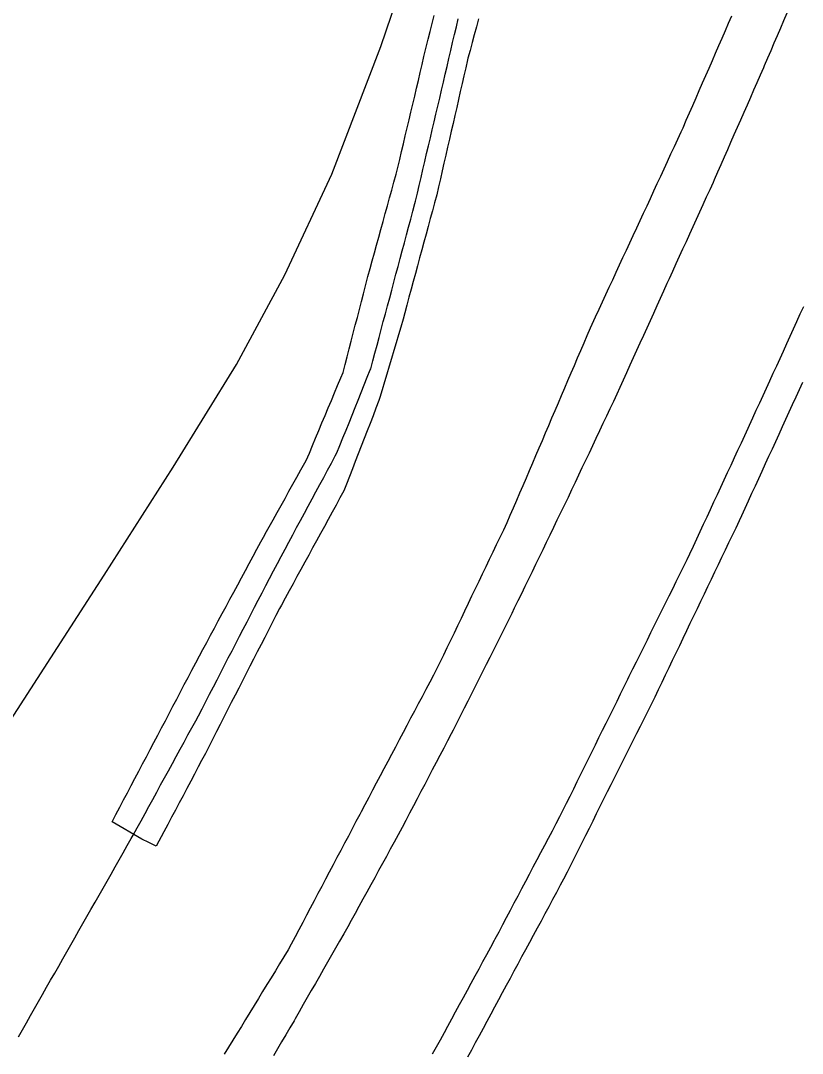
# Model space of a CAD drawing. Extents: x 1901471 to 1963503, y 756461 to 799997.
# Drawn here: x 1928742 to 1928838, y 772942.8 to 773069.5 of the extents above; entities that cross this region are included whole.
import ezdxf

# ---------------------------------------------------------------- set-up
doc = ezdxf.new("R2010")
doc.units = 0
for name, color, linetype in [('RD_EX_DR_ErosCtrl', 7, 'Continuous'), ('RD_EX_Fence_Other', 7, 'Continuous'), ('RD_EX_H2O', 7, 'Continuous'), ('RD_EX_Road', 7, 'Continuous'), ('RD_HC_Cl', 7, 'Continuous')]:
    doc.layers.add(name, color=color, linetype=linetype)

msp = doc.modelspace()

# ---------------------------------------------------------------- linework, layer by layer
at = {"layer": 'RD_EX_DR_ErosCtrl'}
msp.add_lwpolyline([(1928798.23, 773069.72), (1928797.97, 773068.76), (1928797.71, 773067.79), (1928797.45, 773066.82), (1928797.19, 773065.86), (1928796.93, 773064.89), (1928796.88, 773064.71), (1928796.66, 773063.74), (1928796.44, 773062.76), (1928796.21, 773061.79), (1928795.99, 773060.81), (1928795.77, 773059.84), (1928795.55, 773058.86), (1928795.32, 773057.89), (1928795.1, 773056.91), (1928794.88, 773055.94), (1928794.65, 773054.97), (1928794.43, 773053.99), (1928794.21, 773053.02), (1928793.98, 773052.04), (1928793.76, 773051.07), (1928793.54, 773050.09), (1928793.31, 773049.12), (1928793.09, 773048.13), (1928792.83, 773047.17), (1928792.57, 773046.2), (1928792.31, 773045.24), (1928792.04, 773044.27), (1928791.78, 773043.31), (1928791.52, 773042.34), (1928791.26, 773041.38), (1928791, 773040.41), (1928790.74, 773039.45), (1928790.48, 773038.48), (1928790.21, 773037.52), (1928789.95, 773036.55), (1928789.69, 773035.59), (1928789.43, 773034.62), (1928789.17, 773033.66), (1928788.96, 773032.87), (1928788.96, 773032.87), (1928788.67, 773031.91), (1928788.39, 773030.95), (1928788.1, 773029.99), (1928787.82, 773029.03), (1928787.54, 773028.07), (1928787.25, 773027.12), (1928786.97, 773026.16), (1928786.68, 773025.2), (1928786.4, 773024.24), (1928786.12, 773023.28), (1928786, 773022.9), (1928785.64, 773021.96), (1928785.28, 773021.03), (1928784.91, 773020.1), (1928784.55, 773019.17), (1928784.19, 773018.24), (1928783.82, 773017.31), (1928783.46, 773016.37), (1928783.1, 773015.44), (1928782.74, 773014.51), (1928782.37, 773013.58), (1928782.01, 773012.65), (1928781.69, 773011.84), (1928781.22, 773010.96), (1928780.74, 773010.08), (1928780.26, 773009.21), (1928779.78, 773008.33), (1928779.3, 773007.45), (1928778.82, 773006.58), (1928778.34, 773005.7), (1928777.86, 773004.82), (1928777.38, 773003.94), (1928776.9, 773003.07), (1928776.42, 773002.19), (1928775.94, 773001.31), (1928775.46, 773000.43), (1928774.98, 772999.56), (1928774.5, 772998.68), (1928774.02, 772997.8), (1928773.81, 772997.41), (1928773.35, 772996.52), (1928772.9, 772995.63), (1928772.44, 772994.74), (1928771.98, 772993.85), (1928771.53, 772992.96), (1928771.07, 772992.08), (1928770.62, 772991.19), (1928770.16, 772990.3), (1928769.7, 772989.41), (1928769.25, 772988.52), (1928768.79, 772987.63), (1928768.34, 772986.74), (1928767.88, 772985.85), (1928767.42, 772984.96), (1928766.97, 772984.07), (1928766.51, 772983.18), (1928766.06, 772982.29), (1928765.6, 772981.4), (1928765.14, 772980.51), (1928764.69, 772979.62), (1928764.23, 772978.73), (1928763.83, 772977.95), (1928763.36, 772977.07), (1928762.89, 772976.19), (1928762.89, 772976.19), (1928762.42, 772975.31), (1928761.95, 772974.42), (1928761.48, 772973.54), (1928761.01, 772972.66), (1928760.54, 772971.78), (1928760.07, 772970.89), (1928759.6, 772970.01), (1928758.67, 772968.25), (1928757.77, 772968.68), (1928756.88, 772969.1), (1928753.26, 772971.24), (1928753.72, 772972.13), (1928754.19, 772973.01), (1928754.66, 772973.9), (1928755.12, 772974.78), (1928755.59, 772975.67), (1928756.05, 772976.55), (1928756.52, 772977.44), (1928756.99, 772978.32), (1928757.45, 772979.21), (1928757.92, 772980.09), (1928758.38, 772980.97), (1928758.85, 772981.86), (1928759.32, 772982.74), (1928759.78, 772983.63), (1928760.25, 772984.51), (1928760.71, 772985.4), (1928761.18, 772986.28), (1928761.65, 772987.17), (1928762.11, 772988.05), (1928762.58, 772988.94), (1928763.04, 772989.82), (1928763.51, 772990.71), (1928763.98, 772991.59), (1928764.38, 772992.36), (1928764.86, 772993.24), (1928765.33, 772994.12), (1928765.81, 772995), (1928766.28, 772995.88), (1928766.76, 772996.76), (1928767.23, 772997.64), (1928767.71, 772998.52), (1928768.18, 772999.4), (1928768.66, 773000.28), (1928769.13, 773001.16), (1928769.61, 773002.04), (1928770.08, 773002.92), (1928770.56, 773003.8), (1928771.03, 773004.68), (1928771.51, 773005.56), (1928771.98, 773006.44), (1928772.04, 773006.54), (1928772.53, 773007.41), (1928773.01, 773008.28), (1928773.5, 773009.16), (1928773.99, 773010.03), (1928774.48, 773010.9), (1928774.96, 773011.77), (1928775.45, 773012.65), (1928775.94, 773013.52), (1928776.43, 773014.39), (1928776.92, 773015.27), (1928777.07, 773015.55), (1928777.46, 773016.47), (1928777.46, 773016.47), (1928777.84, 773017.39), (1928778.23, 773018.31), (1928778.62, 773019.24), (1928779, 773020.16), (1928779.39, 773021.08), (1928779.77, 773022), (1928780.16, 773022.93), (1928780.55, 773023.85), (1928780.93, 773024.77), (1928781.32, 773025.69), (1928781.59, 773026.34), (1928781.84, 773027.31), (1928782.09, 773028.27), (1928782.34, 773029.24), (1928782.59, 773030.21), (1928782.85, 773031.18), (1928783.1, 773032.14), (1928783.35, 773033.11), (1928783.6, 773034.08), (1928783.85, 773035.05), (1928784.1, 773036.01), (1928784.35, 773036.98), (1928784.61, 773037.95), (1928784.65, 773038.13), (1928784.92, 773039.09), (1928785.18, 773040.05), (1928785.45, 773041.02), (1928785.71, 773041.98), (1928785.98, 773042.94), (1928786.24, 773043.91), (1928786.51, 773044.87), (1928786.77, 773045.84), (1928787.04, 773046.8), (1928787.3, 773047.76), (1928787.57, 773048.73), (1928787.83, 773049.69), (1928788.1, 773050.66), (1928788.33, 773051.49), (1928788.56, 773052.46), (1928788.78, 773053.44), (1928789.01, 773054.41), (1928789.24, 773055.38), (1928789.47, 773056.35), (1928789.7, 773057.33), (1928789.93, 773058.3), (1928790.16, 773059.27), (1928790.39, 773060.25), (1928790.62, 773061.22), (1928790.85, 773062.19), (1928791.08, 773063.16), (1928791.3, 773064.14), (1928791.53, 773065.11), (1928791.76, 773066.08), (1928791.8, 773066.26), (1928792.05, 773067.23), (1928792.3, 773068.2), (1928792.54, 773069.17), (1928792.79, 773070.14)], dxfattribs=at)
at = {"layer": 'RD_EX_Fence_Other'}
msp.add_lwpolyline([(1928627.01, 772852.43), (1928645.03, 772869.57), (1928659.52, 772883.68), (1928673.32, 772897.7), (1928685.57, 772910.53), (1928697.02, 772923.18), (1928707.27, 772935.71), (1928717.97, 772949.95), (1928730.51, 772967.83), (1928740.8, 772983.73), (1928752.28, 773001.5), (1928760.73, 773014.75), (1928768.51, 773027.31), (1928774.45, 773038.34), (1928780.23, 773050.68), (1928786.25, 773066.35), (1928790.87, 773079.94), (1928798.3, 773102.84), (1928805.24, 773124.02), (1928812.59, 773145.01), (1928820.01, 773165.26), (1928828.56, 773190.64), (1928836.34, 773213.4)], dxfattribs=at)
at = {"layer": 'RD_EX_H2O'}
msp.add_lwpolyline([(1928741.74, 772944.84), (1928742.24, 772945.71), (1928742.73, 772946.58), (1928743.23, 772947.45), (1928743.72, 772948.32), (1928744.22, 772949.19), (1928744.71, 772950.05), (1928745.21, 772950.92), (1928745.7, 772951.79), (1928746.2, 772952.66), (1928746.69, 772953.53), (1928747.19, 772954.4), (1928747.68, 772955.27), (1928748.18, 772956.13), (1928748.67, 772957), (1928749.17, 772957.87), (1928749.66, 772958.74), (1928750.16, 772959.61), (1928750.65, 772960.48), (1928751.15, 772961.35), (1928751.64, 772962.22), (1928752.14, 772963.08), (1928752.63, 772963.95), (1928753.13, 772964.82), (1928753.62, 772965.69), (1928754.12, 772966.56), (1928754.61, 772967.43), (1928755.11, 772968.3), (1928755.6, 772969.16), (1928755.85, 772969.59), (1928756.33, 772970.47), (1928756.81, 772971.35), (1928757.29, 772972.23), (1928757.77, 772973.1), (1928758.24, 772973.98), (1928758.72, 772974.86), (1928759.2, 772975.74), (1928759.68, 772976.61), (1928760.16, 772977.49), (1928760.64, 772978.37), (1928761.12, 772979.25), (1928761.6, 772980.12), (1928762.08, 772981), (1928762.56, 772981.88), (1928763.04, 772982.76), (1928763.52, 772983.63), (1928763.84, 772984.21), (1928764.3, 772985.1), (1928764.76, 772985.99), (1928765.22, 772986.88), (1928765.68, 772987.77), (1928766.13, 772988.66), (1928766.59, 772989.54), (1928767.05, 772990.43), (1928767.51, 772991.32), (1928767.97, 772992.21), (1928768.43, 772993.1), (1928768.89, 772993.98), (1928769.35, 772994.87), (1928769.81, 772995.76), (1928770.27, 772996.65), (1928770.73, 772997.54), (1928771.19, 772998.43), (1928771.65, 772999.31), (1928772.11, 773000.2), (1928772.57, 773001.09), (1928773.05, 773002.03), (1928773.53, 773002.91), (1928774, 773003.79), (1928774.47, 773004.67), (1928774.95, 773005.55), (1928775.42, 773006.43), (1928775.9, 773007.31), (1928776.37, 773008.19), (1928776.85, 773009.07), (1928777.32, 773009.95), (1928777.8, 773010.83), (1928778.27, 773011.71), (1928778.74, 773012.59), (1928779.22, 773013.47), (1928779.69, 773014.35), (1928780.17, 773015.23), (1928780.64, 773016.11), (1928780.84, 773016.48), (1928781.21, 773017.41), (1928781.58, 773018.33), (1928781.96, 773019.26), (1928782.33, 773020.19), (1928782.7, 773021.12), (1928783.08, 773022.04), (1928783.45, 773022.97), (1928783.82, 773023.9), (1928784.2, 773024.83), (1928784.57, 773025.76), (1928784.57, 773025.76), (1928784.94, 773026.68), (1928784.99, 773026.8), (1928785.25, 773027.77), (1928785.51, 773028.73), (1928785.77, 773029.7), (1928786.03, 773030.66), (1928786.28, 773031.63), (1928786.54, 773032.6), (1928786.8, 773033.56), (1928787.06, 773034.53), (1928787.32, 773035.49), (1928787.58, 773036.46), (1928787.83, 773037.42), (1928788.09, 773038.39), (1928788.35, 773039.36), (1928788.61, 773040.32), (1928788.87, 773041.29), (1928789.13, 773042.25), (1928789.39, 773043.22), (1928789.64, 773044.18), (1928789.9, 773045.15), (1928790.16, 773046.12), (1928790.42, 773047.08), (1928790.49, 773047.35), (1928790.72, 773048.33), (1928790.95, 773049.3), (1928791.18, 773050.27), (1928791.4, 773051.25), (1928791.63, 773052.22), (1928791.86, 773053.2), (1928792.09, 773054.17), (1928792.32, 773055.14), (1928792.54, 773056.12), (1928792.77, 773057.09), (1928793, 773058.06), (1928793.23, 773059.04), (1928793.46, 773060.01), (1928793.68, 773060.98), (1928793.91, 773061.96), (1928794.14, 773062.93), (1928794.37, 773063.9), (1928794.59, 773064.88), (1928794.82, 773065.85), (1928795.05, 773066.82), (1928795.28, 773067.8), (1928795.51, 773068.77), (1928795.73, 773069.74)], dxfattribs=at)
at = {"layer": 'RD_EX_Road'}
for points in [[(1928829.29, 773070.08), (1928828.89, 773069.16), (1928828.49, 773068.25), (1928828.09, 773067.33), (1928827.69, 773066.41), (1928827.29, 773065.5), (1928826.89, 773064.58), (1928826.49, 773063.66), (1928826.09, 773062.75), (1928825.69, 773061.83), (1928825.29, 773060.92), (1928824.89, 773060), (1928824.49, 773059.08), (1928824.09, 773058.17), (1928823.69, 773057.25), (1928823.29, 773056.33), (1928823.07, 773055.84), (1928822.65, 773054.93), (1928822.23, 773054.02), (1928821.81, 773053.12), (1928821.39, 773052.21), (1928820.97, 773051.3), (1928820.55, 773050.39), (1928820.13, 773049.49), (1928819.71, 773048.58), (1928819.29, 773047.67), (1928818.87, 773046.76), (1928818.45, 773045.86), (1928818.03, 773044.95), (1928817.61, 773044.04), (1928817.19, 773043.13), (1928816.76, 773042.23), (1928816.34, 773041.32), (1928815.92, 773040.41), (1928815.5, 773039.51), (1928815.08, 773038.6), (1928814.66, 773037.69), (1928814.24, 773036.78), (1928813.82, 773035.88), (1928813.4, 773034.97), (1928812.98, 773034.06), (1928812.56, 773033.15), (1928812.14, 773032.25), (1928811.92, 773031.77), (1928811.53, 773030.85), (1928811.14, 773029.93), (1928810.74, 773029.01), (1928810.35, 773028.09), (1928809.96, 773027.17), (1928809.56, 773026.26), (1928809.17, 773025.34), (1928808.78, 773024.42), (1928808.38, 773023.5), (1928807.99, 773022.58), (1928807.6, 773021.66), (1928807.2, 773020.74), (1928806.81, 773019.82), (1928806.42, 773018.9), (1928806.02, 773017.98), (1928805.63, 773017.06), (1928805.24, 773016.14), (1928804.84, 773015.22), (1928804.45, 773014.3), (1928804.06, 773013.38), (1928803.66, 773012.46), (1928803.27, 773011.54), (1928802.88, 773010.63), (1928802.48, 773009.71), (1928802.09, 773008.79), (1928801.71, 773007.9), (1928801.28, 773007), (1928800.84, 773006.1), (1928800.41, 773005.2), (1928799.98, 773004.3), (1928799.55, 773003.39), (1928799.11, 773002.49), (1928798.68, 773001.59), (1928798.25, 773000.69), (1928797.82, 772999.79), (1928797.38, 772998.89), (1928796.95, 772997.99), (1928796.52, 772997.08), (1928796.09, 772996.18), (1928795.65, 772995.28), (1928795.22, 772994.38), (1928794.79, 772993.48), (1928794.35, 772992.58), (1928793.92, 772991.67), (1928793.49, 772990.77), (1928793.17, 772990.11), (1928792.7, 772989.22), (1928792.23, 772988.34), (1928791.77, 772987.46), (1928791.3, 772986.57), (1928790.83, 772985.69), (1928790.36, 772984.81), (1928789.89, 772983.92), (1928789.43, 772983.04), (1928788.96, 772982.16), (1928788.49, 772981.27), (1928788.02, 772980.39), (1928787.56, 772979.5), (1928787.09, 772978.62), (1928786.62, 772977.74), (1928786.15, 772976.85), (1928785.68, 772975.97), (1928785.22, 772975.09), (1928784.75, 772974.2), (1928784.28, 772973.32), (1928783.81, 772972.44), (1928783.65, 772972.13), (1928783.18, 772971.25), (1928782.72, 772970.36), (1928782.25, 772969.48), (1928781.78, 772968.6), (1928781.31, 772967.71), (1928780.85, 772966.83), (1928780.38, 772965.94), (1928779.91, 772965.06), (1928779.44, 772964.18), (1928778.98, 772963.29), (1928778.51, 772962.41), (1928778.04, 772961.52), (1928777.57, 772960.64), (1928777.11, 772959.76), (1928776.64, 772958.87), (1928776.17, 772957.99), (1928775.7, 772957.11), (1928775.24, 772956.22), (1928774.86, 772955.51), (1928774.34, 772954.66), (1928773.81, 772953.8), (1928773.29, 772952.95), (1928772.77, 772952.1), (1928772.24, 772951.25), (1928771.72, 772950.4), (1928771.2, 772949.54), (1928770.68, 772948.69), (1928770.15, 772947.84), (1928769.63, 772946.99), (1928769.11, 772946.13), (1928768.58, 772945.28), (1928768.06, 772944.43), (1928767.54, 772943.58), (1928767.02, 772942.72)], [(1928836.07, 773070.42), (1928835.67, 773069.5), (1928835.28, 773068.58), (1928834.89, 773067.66), (1928834.49, 773066.74), (1928834.1, 773065.82), (1928833.71, 773064.9), (1928833.31, 773063.98), (1928833.21, 773063.73), (1928832.8, 773062.82), (1928832.4, 773061.9), (1928832, 773060.98), (1928831.6, 773060.07), (1928831.2, 773059.15), (1928830.79, 773058.24), (1928830.39, 773057.32), (1928829.99, 773056.41), (1928829.59, 773055.49), (1928829.18, 773054.58), (1928828.78, 773053.66), (1928828.38, 773052.75), (1928827.98, 773051.83), (1928827.57, 773050.91), (1928827.17, 773050), (1928827.02, 773049.66), (1928826.61, 773048.75), (1928826.19, 773047.84), (1928825.78, 773046.93), (1928825.36, 773046.02), (1928824.94, 773045.12), (1928824.53, 773044.21), (1928824.11, 773043.3), (1928823.7, 773042.39), (1928823.28, 773041.48), (1928822.87, 773040.57), (1928822.45, 773039.66), (1928822.03, 773038.75), (1928821.62, 773037.84), (1928821.35, 773037.25), (1928820.93, 773036.34), (1928820.52, 773035.43), (1928820.11, 773034.52), (1928819.7, 773033.6), (1928819.29, 773032.69), (1928818.87, 773031.78), (1928818.46, 773030.87), (1928818.05, 773029.96), (1928817.64, 773029.05), (1928817.22, 773028.14), (1928816.81, 773027.23), (1928816.4, 773026.32), (1928815.99, 773025.41), (1928815.57, 773024.49), (1928815.21, 773023.69), (1928814.78, 773022.78), (1928814.35, 773021.88), (1928813.93, 773020.98), (1928813.5, 773020.07), (1928813.07, 773019.17), (1928812.64, 773018.26), (1928812.21, 773017.36), (1928811.79, 773016.46), (1928811.36, 773015.55), (1928810.93, 773014.65), (1928810.5, 773013.74), (1928810.08, 773012.84), (1928809.65, 773011.94), (1928809.22, 773011.03), (1928808.79, 773010.13), (1928808.74, 773010.01), (1928808.3, 773009.11), (1928807.86, 773008.21), (1928807.42, 773007.31), (1928806.99, 773006.41), (1928806.55, 773005.51), (1928806.11, 773004.61), (1928805.68, 773003.71), (1928805.24, 773002.81), (1928804.8, 773001.91), (1928804.37, 773001.01), (1928803.93, 773000.11), (1928803.49, 772999.21), (1928803.06, 772998.32), (1928802.62, 772997.42), (1928802.3, 772996.76), (1928801.85, 772995.86), (1928801.4, 772994.97), (1928800.95, 772994.08), (1928800.5, 772993.18), (1928800.05, 772992.29), (1928799.6, 772991.4), (1928799.15, 772990.51), (1928798.7, 772989.61), (1928798.25, 772988.72), (1928797.8, 772987.83), (1928797.35, 772986.93), (1928796.9, 772986.04), (1928796.45, 772985.15), (1928796, 772984.25), (1928795.55, 772983.36), (1928795.1, 772982.47), (1928794.88, 772982.02), (1928794.41, 772981.14), (1928793.95, 772980.25), (1928793.48, 772979.36), (1928793.02, 772978.48), (1928792.55, 772977.59), (1928792.09, 772976.71), (1928791.63, 772975.82), (1928791.16, 772974.94), (1928790.7, 772974.05), (1928790.23, 772973.17), (1928789.77, 772972.28), (1928789.3, 772971.4), (1928788.84, 772970.51), (1928788.37, 772969.61), (1928787.89, 772968.74), (1928787.4, 772967.86), (1928786.92, 772966.98), (1928786.44, 772966.11), (1928785.96, 772965.23), (1928785.48, 772964.35), (1928785, 772963.48), (1928784.52, 772962.6), (1928784.03, 772961.73), (1928783.55, 772960.85), (1928783.07, 772959.97), (1928782.59, 772959.1), (1928782.17, 772958.34), (1928781.68, 772957.47), (1928781.18, 772956.6), (1928780.68, 772955.73), (1928780.19, 772954.87), (1928779.69, 772954), (1928779.19, 772953.13), (1928778.7, 772952.26), (1928778.2, 772951.39), (1928777.7, 772950.53), (1928777.21, 772949.66), (1928776.71, 772948.79), (1928776.22, 772947.92), (1928775.72, 772947.05), (1928775.58, 772946.81), (1928775.07, 772945.94), (1928774.56, 772945.08), (1928774.06, 772944.22), (1928773.55, 772943.36), (1928773.05, 772942.5)], [(1928838.11, 773034.4), (1928837.69, 773033.49), (1928837.28, 773032.58), (1928836.86, 773031.67), (1928836.45, 773030.76), (1928836.03, 773029.85), (1928835.62, 773028.94), (1928835.2, 773028.03), (1928834.79, 773027.12), (1928834.37, 773026.21), (1928833.95, 773025.3), (1928833.54, 773024.39), (1928833.12, 773023.48), (1928832.71, 773022.57), (1928832.29, 773021.67), (1928831.88, 773020.76), (1928831.46, 773019.85), (1928831.3, 773019.49), (1928830.88, 773018.58), (1928830.46, 773017.67), (1928830.04, 773016.77), (1928829.61, 773015.86), (1928829.19, 773014.95), (1928828.77, 773014.05), (1928828.35, 773013.14), (1928827.93, 773012.23), (1928827.51, 773011.33), (1928827.09, 773010.42), (1928826.66, 773009.51), (1928826.24, 773008.61), (1928825.82, 773007.7), (1928825.4, 773006.79), (1928824.98, 773005.89), (1928824.56, 773004.98), (1928824.13, 773004.07), (1928823.81, 773003.36), (1928823.36, 773002.47), (1928822.92, 773001.57), (1928822.47, 773000.68), (1928822.03, 772999.78), (1928821.58, 772998.89), (1928821.14, 772997.99), (1928820.7, 772997.09), (1928820.25, 772996.2), (1928819.81, 772995.3), (1928819.36, 772994.41), (1928818.92, 772993.51), (1928818.47, 772992.62), (1928818.03, 772991.72), (1928817.58, 772990.82), (1928817.14, 772989.93), (1928816.7, 772989.03), (1928816.52, 772988.68), (1928816.08, 772987.78), (1928815.63, 772986.89), (1928815.19, 772985.99), (1928814.75, 772985.09), (1928814.3, 772984.2), (1928813.86, 772983.3), (1928813.41, 772982.41), (1928812.97, 772981.51), (1928812.53, 772980.61), (1928812.08, 772979.72), (1928811.64, 772978.82), (1928811.2, 772977.93), (1928810.75, 772977.03), (1928810.31, 772976.13), (1928809.87, 772975.24), (1928809.42, 772974.34), (1928808.98, 772973.45), (1928808.53, 772972.55), (1928808.18, 772971.84), (1928807.72, 772970.96), (1928807.25, 772970.07), (1928806.78, 772969.19), (1928806.31, 772968.3), (1928805.85, 772967.42), (1928805.38, 772966.54), (1928804.91, 772965.65), (1928804.45, 772964.77), (1928803.98, 772963.88), (1928803.51, 772963), (1928803.04, 772962.11), (1928802.58, 772961.23), (1928802.11, 772960.35), (1928801.64, 772959.46), (1928801.17, 772958.58), (1928800.71, 772957.69), (1928800.24, 772956.81), (1928800.16, 772956.66), (1928799.68, 772955.79), (1928799.21, 772954.91), (1928798.73, 772954.03), (1928798.25, 772953.15), (1928797.77, 772952.27), (1928797.3, 772951.39), (1928796.82, 772950.52), (1928796.34, 772949.64), (1928795.86, 772948.76), (1928795.38, 772947.88), (1928794.91, 772947), (1928794.43, 772946.12), (1928793.99, 772945.32), (1928793.5, 772944.45), (1928793.01, 772943.58), (1928792.52, 772942.71)], [(1928796.92, 772942.37), (1928797.4, 772943.25), (1928797.87, 772944.13), (1928798.34, 772945.01), (1928798.82, 772945.89), (1928799.29, 772946.77), (1928799.77, 772947.65), (1928800.24, 772948.53), (1928800.72, 772949.41), (1928801.19, 772950.29), (1928801.67, 772951.17), (1928802.14, 772952.05), (1928802.61, 772952.93), (1928803.09, 772953.81), (1928803.56, 772954.69), (1928804.04, 772955.57), (1928804.51, 772956.45), (1928804.99, 772957.33), (1928805.46, 772958.21), (1928805.94, 772959.09), (1928806.41, 772959.97), (1928806.88, 772960.85), (1928807.36, 772961.73), (1928807.83, 772962.61), (1928808.31, 772963.49), (1928808.69, 772964.21), (1928809.14, 772965.1), (1928809.59, 772966), (1928810.04, 772966.89), (1928810.49, 772967.78), (1928810.94, 772968.68), (1928811.39, 772969.57), (1928811.84, 772970.46), (1928812.29, 772971.36), (1928812.73, 772972.25), (1928813.18, 772973.14), (1928813.63, 772974.04), (1928814.08, 772974.93), (1928814.08, 772974.93), (1928814.53, 772975.82), (1928814.98, 772976.72), (1928815.43, 772977.61), (1928815.88, 772978.5), (1928816.33, 772979.4), (1928816.78, 772980.29), (1928817.22, 772981.18), (1928817.67, 772982.08), (1928818.12, 772982.97), (1928818.57, 772983.86), (1928819.02, 772984.76), (1928819.47, 772985.66), (1928819.9, 772986.56), (1928820.34, 772987.46), (1928820.77, 772988.36), (1928821.2, 772989.26), (1928821.63, 772990.17), (1928822.06, 772991.07), (1928822.5, 772991.97), (1928822.93, 772992.87), (1928823.36, 772993.77), (1928823.79, 772994.68), (1928824.22, 772995.58), (1928824.65, 772996.48), (1928825.09, 772997.38), (1928825.52, 772998.28), (1928825.95, 772999.18), (1928826.38, 773000.09), (1928826.81, 773000.99), (1928827.25, 773001.89), (1928827.68, 773002.79), (1928828.11, 773003.69), (1928828.54, 773004.6), (1928828.97, 773005.5), (1928829.41, 773006.4), (1928829.84, 773007.3), (1928830.27, 773008.2), (1928830.55, 773008.8), (1928830.97, 773009.71), (1928831.39, 773010.62), (1928831.8, 773011.53), (1928832.22, 773012.44), (1928832.63, 773013.35), (1928833.05, 773014.26), (1928833.47, 773015.17), (1928833.88, 773016.07), (1928834.3, 773016.98), (1928834.71, 773017.89), (1928835.13, 773018.8), (1928835.55, 773019.71), (1928835.96, 773020.62), (1928836.38, 773021.53), (1928836.79, 773022.44), (1928837.21, 773023.35), (1928837.63, 773024.26), (1928838.04, 773025.17)]]:
    msp.add_lwpolyline(points, dxfattribs=at)
at = {"layer": 'RD_HC_Cl'}
for centre, radius, start, end in [((1933934.02, 762479.74), 11482.38, 112.01316, 122.84589), ((1933920.67, 762509.14), 11420.5, 112.014247, 122.846378), ((1933910.03, 762523.4), 11373.86, 112.013249, 123.541888)]:
    msp.add_arc(centre, radius, start, end, dxfattribs=at)

doc.saveas('drawing.dxf')
